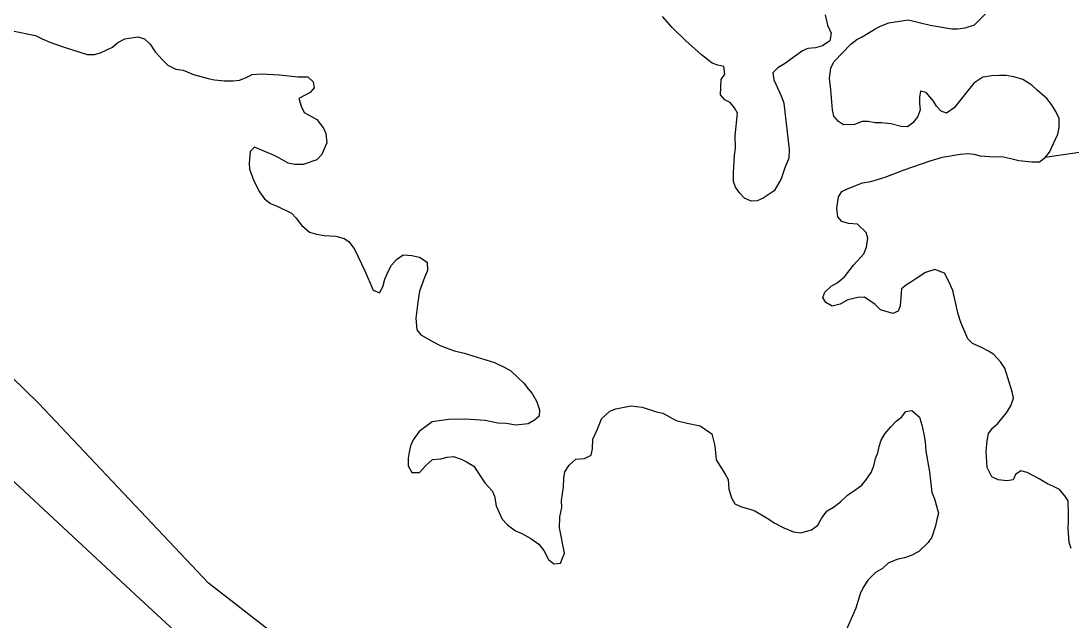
# Model space of a CAD drawing. Extents: x 3161665 to 3199565, y 885729 to 911164.
# Drawn here: x 3174412 to 3174953, y 899568 to 899876 of the extents above; entities that cross this region are included whole.
import ezdxf

# ---------------------------------------------------------------- set-up
doc = ezdxf.new("R2010")
doc.units = 0
for name, color, linetype in [('V-LEVE-TOET', 7, 'Continuous'), ('V-SITE-VEGE', 7, 'Continuous'), ('V-TOPO-SHOR', 7, 'Continuous')]:
    doc.layers.add(name, color=color, linetype=linetype)

msp = doc.modelspace()

# ---------------------------------------------------------------- linework, layer by layer
at = {"layer": 'V-LEVE-TOET'}
msp.add_lwpolyline([(3174300.12, 899739.99), (3174473.57, 899579.07), (3174648.18, 899418.15), (3174811.19, 899275.69), (3174967.28, 899126.51), (3175136.1, 898971.59), (3175288.24, 898832.8), (3175398.45, 898739.92), (3175491.33, 898645.14), (3175590.7, 898542.75), (3175631.02, 898491.08), (3175708.22, 898383.79), (3175684.5, 898356.81)], dxfattribs=at)
at = {"layer": 'V-SITE-VEGE'}
for points in [[(3174826.63, 899879.73), (3174827.8, 899874.41), (3174829.66, 899870.26), (3174828.97, 899866.33), (3174825.28, 899863.78), (3174821.59, 899862.61), (3174817.66, 899862.37), (3174814.89, 899861.21), (3174805.66, 899854.49), (3174802.2, 899852.4), (3174799.66, 899849.85), (3174800.13, 899846.16), (3174803.15, 899839.92), (3174804.31, 899837.15), (3174805.24, 899834.15), (3174808.07, 899810.35), (3174807.84, 899805.96), (3174805.78, 899800.87), (3174803.94, 899795.32), (3174800.26, 899789.08), (3174794.72, 899785.37), (3174791.49, 899783.97), (3174788.48, 899783.73), (3174785.01, 899785.34), (3174782.7, 899787.88), (3174780.38, 899790.88), (3174779.45, 899793.88), (3174779.44, 899798.5), (3174779.88, 899807.29), (3174780.33, 899810.98), (3174780.32, 899817.46), (3174781.45, 899829.02), (3174779.83, 899831.78), (3174777.74, 899834.55), (3174774.96, 899835.93), (3174772.65, 899838.47), (3174773.09, 899846.33), (3174774.93, 899849.11), (3174774.46, 899853.03), (3174771.23, 899853.72), (3174768.45, 899854.87), (3174762.89, 899859.01), (3174759.42, 899862.24), (3174755.02, 899866.16), (3174747.84, 899873.08), (3174742.75, 899878.85)], [(3174935.8, 899840.91), (3174933.02, 899843.45), (3174928.39, 899846.44), (3174923.77, 899847.82), (3174919.84, 899848.5), (3174916.37, 899848.49), (3174912.44, 899848.25), (3174907.82, 899847.55), (3174903.21, 899844.54), (3174893.07, 899831.8), (3174889.14, 899829.02), (3174886.37, 899830.17), (3174884.05, 899832.71), (3174882.43, 899835.25), (3174878.72, 899839.63), (3174875.71, 899840.32), (3174875.26, 899837.31), (3174875.27, 899834.08), (3174875.5, 899830.84), (3174874.36, 899827.37), (3174871.82, 899824.13), (3174869.05, 899822.04), (3174865.82, 899822.27), (3174860.5, 899823.64), (3174855.64, 899824.09), (3174852.41, 899824.09), (3174848.71, 899824.77), (3174845.71, 899824.77), (3174841.78, 899823.14), (3174836, 899823.13), (3174833.46, 899824.74), (3174831.14, 899827.51), (3174830.44, 899830.74), (3174829.49, 899841.14), (3174828.79, 899847.14), (3174829.47, 899852.23), (3174831.07, 899855.47), (3174839.84, 899864.5), (3174842.84, 899867.05), (3174845.61, 899868.44), (3174852.76, 899872.62), (3174855.53, 899874.01), (3174859.46, 899875.64), (3174869.39, 899877.05), (3174880.72, 899874.3), (3174891.82, 899872.47), (3174894.82, 899872.48), (3174898.75, 899872.95), (3174903.6, 899874.58), (3174909.37, 899880.37)], [(3174407.9, 899871.4), (3174419.69, 899869.12), (3174423.16, 899867.27), (3174427.09, 899865.67), (3174434.03, 899863.14), (3174446.29, 899859.24), (3174450.22, 899859.25), (3174453.22, 899860.18), (3174459.45, 899862.97), (3174462.22, 899865.51), (3174465.68, 899867.37), (3174472.38, 899868.31), (3174475.85, 899867.39), (3174478.86, 899864.62), (3174481.41, 899860.7), (3174485.12, 899856.55), (3174487.9, 899853.78), (3174492.06, 899851.71), (3174495.76, 899851.26), (3174501.08, 899848.96), (3174508.71, 899846.9), (3174511.95, 899846.21), (3174517.03, 899845.76), (3174521.66, 899845.77), (3174524.89, 899846.01), (3174527.89, 899847.17), (3174531.36, 899849.03), (3174535.98, 899849.27), (3174545.46, 899848.83), (3174554.93, 899847.69), (3174560.02, 899847.7), (3174562.79, 899845.17), (3174563.26, 899842.17), (3174561.19, 899839.62), (3174555.42, 899836.6), (3174556.58, 899832.68), (3174558.21, 899829.44), (3174564.69, 899825.76), (3174568.16, 899821.38), (3174569.32, 899818.6), (3174569.8, 899813.75), (3174568.41, 899810.75), (3174567.27, 899807.74), (3174564.73, 899804.96), (3174557.57, 899802.63), (3174553.41, 899802.62), (3174549.95, 899803.31), (3174545.09, 899806.07), (3174542.31, 899807.45), (3174532.6, 899811.59), (3174530.29, 899809.27), (3174529.84, 899803.27), (3174530.08, 899800.26), (3174532.17, 899794.26), (3174535.19, 899788.49), (3174537.74, 899785.03), (3174540.75, 899782.49), (3174544.22, 899781.11), (3174551.62, 899777.66), (3174553.94, 899775.13), (3174556.72, 899771.43), (3174560.89, 899767.75), (3174564.59, 899766.83), (3174568.52, 899766.14), (3174574.53, 899765.7), (3174578.69, 899764.55), (3174581.23, 899762.94), (3174584.02, 899759.01), (3174589.36, 899747.93), (3174593.77, 899738.01), (3174597.01, 899736.63), (3174598.62, 899739.63), (3174599.77, 899743.57), (3174601.6, 899747.96), (3174603.22, 899750.74), (3174605.75, 899753.75), (3174609.21, 899756.07)], [(3175011.36, 899816.74), (3174940.03, 899806.26), (3174942.11, 899809.03), (3174946.48, 899818.29), (3174947.16, 899821.76), (3174947.16, 899826.38), (3174945.53, 899829.84), (3174943.21, 899833.53), (3174940.89, 899836.53), (3174935.8, 899840.91)], [(3174576.46, 899534.55), (3174508.95, 899587.09), (3174421.44, 899679.64), (3174328.93, 899769.69)], [(3174609.21, 899756.07), (3174613.6, 899755.85), (3174617.53, 899754.93), (3174621.47, 899752.4), (3174621.71, 899748), (3174620.1, 899744.54), (3174617.57, 899737.37), (3174616.66, 899731.82), (3174615.76, 899723.5), (3174616.23, 899717.49), (3174618.32, 899714.95), (3174624.56, 899711.27), (3174628.27, 899709.43), (3174632.66, 899707.82), (3174635.67, 899706.67), (3174640.52, 899705.53), (3174656.25, 899700.71), (3174661.57, 899698.18), (3174664.58, 899696.33), (3174668.51, 899692.88), (3174671.29, 899690.11), (3174673.61, 899687.11), (3174675.7, 899684.81), (3174678.02, 899680.42), (3174679.41, 899676.26), (3174679.19, 899673.03), (3174676.88, 899670.94), (3174673.65, 899669.08), (3174667.18, 899668.38), (3174662.33, 899669.29), (3174657.93, 899669.51), (3174651.46, 899670.89), (3174641.06, 899671.55), (3174632.51, 899671.31), (3174624.19, 899670.13), (3174617.5, 899665.26), (3174614.28, 899660.86), (3174612.9, 899657.86), (3174612.21, 899654.62), (3174611.76, 899651.38), (3174611.76, 899647.46), (3174613.62, 899643.99), (3174617.55, 899644), (3174620.78, 899647.71), (3174624.24, 899650.72), (3174628.63, 899651.19), (3174631.86, 899651.89), (3174635.09, 899652.36), (3174639.03, 899650.98), (3174641.8, 899649.6), (3174645.51, 899647.3), (3174651.3, 899638.76), (3174655.01, 899634.61), (3174656.17, 899631.84), (3174657.11, 899626.99), (3174660.12, 899620.06), (3174662.91, 899617.06), (3174667.07, 899614.07), (3174670.31, 899612.69), (3174674.94, 899610.16), (3174679.1, 899607.16), (3174681.65, 899603.93), (3174683.98, 899599.32), (3174686.75, 899597.01), (3174690.22, 899597.48), (3174692.29, 899602.57), (3174689.72, 899615.51), (3174689.93, 899621.28), (3174690.85, 899626.14), (3174690.84, 899629.61), (3174691.75, 899636.54), (3174691.97, 899641.16), (3174692.43, 899644.4), (3174694.73, 899647.87), (3174698.19, 899650.88), (3174702.58, 899651.36), (3174706.04, 899652.98), (3174706.73, 899656.22), (3174706.95, 899661.3), (3174709.25, 899666.39), (3174711.31, 899671.71), (3174715.7, 899675.65), (3174718.7, 899676.81), (3174726.55, 899678.45), (3174732.33, 899677.77), (3174739.73, 899675.24), (3174742.97, 899674.56), (3174749.91, 899670.87), (3174755.46, 899669.5), (3174762.16, 899668.13), (3174768.18, 899663.98), (3174769.81, 899657.74), (3174770.52, 899650.58), (3174775.16, 899643.2), (3174776.55, 899640.43), (3174777.03, 899635.57), (3174778.42, 899630.96), (3174780.05, 899627.96), (3174783.52, 899626.35), (3174787.22, 899625.43), (3174790.45, 899624.28)], [(3174790.45, 899624.28), (3174796.7, 899620.6), (3174800.64, 899618.06), (3174805.27, 899615.53), (3174810.35, 899613.46), (3174814.05, 899613.01), (3174819.59, 899614.64), (3174822.83, 899616.96), (3174824.9, 899620.66), (3174827.66, 899624.36), (3174830.89, 899626.22), (3174834.59, 899629), (3174838.04, 899632.47), (3174841.97, 899635.02), (3174845.43, 899637.57), (3174847.5, 899640.12), (3174850.27, 899644.06), (3174851.64, 899647.53), (3174852.56, 899651.23), (3174853.71, 899654.23), (3174854.4, 899657.47), (3174855.54, 899660.71), (3174857.39, 899663.95), (3174860.38, 899667.65), (3174863.15, 899670.43), (3174865.92, 899672.52), (3174868.22, 899675.53), (3174871.23, 899675.99), (3174875.16, 899672.54), (3174876.33, 899668.61), (3174877.49, 899663.76), (3174878.2, 899659.83), (3174878.44, 899654.98), (3174880.31, 899644.36), (3174881.49, 899633.73), (3174882.88, 899630.49), (3174884.98, 899623.1), (3174884.06, 899619.87), (3174883.37, 899616.63), (3174881.54, 899610.85), (3174879.7, 899608.07), (3174874.85, 899603.44), (3174870.93, 899601.35), (3174867.46, 899600.19), (3174863.54, 899599.25), (3174859.15, 899597.39), (3174856.15, 899594.61), (3174852.46, 899592.53), (3174848.54, 899588.59), (3174846.47, 899585.35), (3174844.86, 899582.11), (3174842.33, 899574.25), (3174837.51, 899562.91)]]:
    msp.add_lwpolyline(points, dxfattribs=at)
at = {"layer": 'V-TOPO-SHOR'}
for points in [[(3174805.24, 899834.15), (3174808.07, 899810.35), (3174807.85, 899805.96), (3174805.78, 899800.87), (3174803.94, 899795.32), (3174800.26, 899789.08), (3174794.72, 899785.37), (3174791.49, 899783.97), (3174788.48, 899783.73), (3174785.01, 899785.34), (3174782.7, 899787.88), (3174780.38, 899790.88), (3174779.45, 899793.88), (3174779.44, 899798.5), (3174779.88, 899807.29), (3174780.33, 899810.98), (3174780.32, 899817.46), (3174781.45, 899829.02), (3174779.83, 899831.78), (3174777.74, 899834.55), (3174774.96, 899835.93), (3174772.65, 899838.47), (3174773.09, 899846.33), (3174774.93, 899849.11), (3174774.46, 899853.03), (3174771.23, 899853.72), (3174768.45, 899854.87), (3174762.89, 899859.01), (3174759.42, 899862.24), (3174755.02, 899866.16), (3174747.84, 899873.08), (3174742.75, 899878.85)], [(3174826.63, 899879.73), (3174827.8, 899874.41), (3174829.66, 899870.26), (3174828.97, 899866.33), (3174825.28, 899863.78), (3174821.59, 899862.61), (3174817.66, 899862.37), (3174814.89, 899861.21), (3174805.66, 899854.49), (3174802.2, 899852.4), (3174799.66, 899849.85), (3174800.13, 899846.16), (3174803.15, 899839.92), (3174804.31, 899837.15), (3174805.24, 899834.15)], [(3174842.84, 899867.05), (3174845.61, 899868.44), (3174852.76, 899872.62), (3174855.53, 899874.01), (3174859.46, 899875.64), (3174869.39, 899877.05), (3174880.72, 899874.3), (3174891.82, 899872.47), (3174894.82, 899872.48), (3174898.75, 899872.95), (3174903.6, 899874.58), (3174909.37, 899880.37)], [(3174407.9, 899871.4), (3174419.69, 899869.12), (3174423.16, 899867.27), (3174427.09, 899865.67), (3174434.03, 899863.14), (3174446.29, 899859.24), (3174450.22, 899859.25), (3174453.22, 899860.18), (3174459.45, 899862.97), (3174462.22, 899865.51), (3174465.68, 899867.37), (3174472.38, 899868.31), (3174475.85, 899867.39), (3174478.86, 899864.62), (3174481.41, 899860.7), (3174485.12, 899856.55), (3174487.9, 899853.78), (3174492.06, 899851.71), (3174495.76, 899851.26), (3174501.08, 899848.96), (3174508.71, 899846.9), (3174511.95, 899846.21), (3174517.04, 899845.76), (3174521.66, 899845.77), (3174524.89, 899846.01), (3174527.89, 899847.17), (3174531.36, 899849.03), (3174535.98, 899849.27), (3174545.45, 899848.83), (3174554.93, 899847.69), (3174560.02, 899847.7), (3174562.79, 899845.17), (3174563.26, 899842.16), (3174561.19, 899839.62), (3174555.42, 899836.6), (3174556.58, 899832.68), (3174558.21, 899829.44), (3174564.69, 899825.76), (3174568.16, 899821.38), (3174569.32, 899818.61), (3174569.8, 899813.75), (3174568.42, 899810.75), (3174567.27, 899807.74), (3174564.73, 899804.96), (3174557.57, 899802.63), (3174553.41, 899802.62), (3174549.95, 899803.31), (3174545.09, 899806.07), (3174542.31, 899807.45), (3174532.6, 899811.59), (3174530.29, 899809.27), (3174529.84, 899803.27), (3174530.08, 899800.26), (3174532.17, 899794.26), (3174535.19, 899788.49), (3174537.74, 899785.03), (3174540.75, 899782.49), (3174544.22, 899781.11), (3174551.62, 899777.66), (3174553.94, 899775.13), (3174556.72, 899771.43), (3174560.89, 899767.75), (3174564.59, 899766.83), (3174568.52, 899766.14), (3174574.53, 899765.7), (3174578.69, 899764.55), (3174581.23, 899762.94), (3174584.02, 899759.01), (3174589.36, 899747.93), (3174593.77, 899738.01), (3174597.01, 899736.63), (3174598.62, 899739.63), (3174599.77, 899743.57)], [(3174892.35, 899737.74), (3174890.49, 899742.13), (3174888.17, 899746.75), (3174883.08, 899748.59), (3174878.23, 899746.96), (3174873.85, 899744.17), (3174871.31, 899742.32), (3174868.54, 899740.7), (3174866, 899738.61), (3174865.33, 899729.83), (3174864.18, 899727.05), (3174861.41, 899725.89), (3174855.17, 899727.73), (3174852.39, 899730.49), (3174846.83, 899734.41), (3174843.36, 899734.17), (3174838.28, 899733), (3174834.36, 899730.68), (3174830.2, 899729.75), (3174826.96, 899731.59), (3174825.34, 899734.13), (3174826.49, 899736.9), (3174829.72, 899739.92), (3174832.72, 899741.77), (3174836.64, 899744.79), (3174841.25, 899750.8), (3174846.55, 899756.59), (3174847.93, 899760.06), (3174848.61, 899764.69), (3174847.68, 899767.69), (3174843.28, 899771.84), (3174838.66, 899772.29), (3174835.19, 899773.21), (3174833.1, 899775.74), (3174832.63, 899780.13), (3174833.54, 899785.92), (3174835.15, 899788.69), (3174838.39, 899790.32), (3174845.78, 899793.11), (3174850.16, 899793.81), (3174857.56, 899796.13), (3174867.25, 899799.85), (3174880.65, 899804.51), (3174887.11, 899806.37), (3174896.12, 899808.01), (3174900.05, 899808.25), (3174903.29, 899808.02), (3174906.52, 899807.11), (3174913.69, 899806.66), (3174917.62, 899806.67), (3174922.24, 899805.75), (3174926.4, 899804.61), (3174933.11, 899803.93), (3174937.04, 899803.94), (3174940.03, 899806.26), (3174942.11, 899809.03), (3174946.48, 899818.29), (3174947.16, 899821.76), (3174947.16, 899826.38), (3174945.53, 899829.84), (3174943.21, 899833.53), (3174940.89, 899836.53), (3174935.8, 899840.91), (3174933.02, 899843.45), (3174928.39, 899846.44), (3174923.77, 899847.82), (3174919.84, 899848.5), (3174916.37, 899848.49), (3174912.44, 899848.25), (3174907.82, 899847.55), (3174903.21, 899844.54), (3174893.07, 899831.8), (3174889.14, 899829.02), (3174886.37, 899830.17), (3174884.05, 899832.71), (3174882.43, 899835.25), (3174878.72, 899839.63), (3174875.71, 899840.32), (3174875.26, 899837.31), (3174875.27, 899834.08), (3174875.5, 899830.84), (3174874.36, 899827.37), (3174871.82, 899824.13), (3174869.05, 899822.04), (3174865.82, 899822.27), (3174860.5, 899823.64), (3174855.64, 899824.09), (3174852.41, 899824.09), (3174848.71, 899824.77), (3174845.71, 899824.77), (3174841.78, 899823.14), (3174836, 899823.13), (3174833.46, 899824.74), (3174831.14, 899827.51), (3174830.44, 899830.74), (3174829.49, 899841.14), (3174828.79, 899847.14), (3174829.47, 899852.23), (3174831.08, 899855.47), (3174839.84, 899864.5), (3174842.84, 899867.05)], [(3174599.77, 899743.57), (3174601.6, 899747.96), (3174603.22, 899750.74), (3174605.75, 899753.75), (3174609.21, 899756.07), (3174613.6, 899755.85), (3174617.53, 899754.93), (3174621.47, 899752.4), (3174621.71, 899748), (3174620.1, 899744.54), (3174617.57, 899737.37), (3174616.66, 899731.82), (3174615.76, 899723.5), (3174616.23, 899717.49), (3174618.32, 899714.95), (3174624.56, 899711.27), (3174628.27, 899709.43), (3174632.66, 899707.82), (3174635.67, 899706.67), (3174640.52, 899705.53), (3174656.25, 899700.71), (3174661.57, 899698.18), (3174664.58, 899696.33), (3174668.51, 899692.88), (3174671.29, 899690.11), (3174673.61, 899687.11), (3174675.7, 899684.81), (3174678.02, 899680.42), (3174679.41, 899676.26), (3174679.19, 899673.03), (3174676.88, 899670.94), (3174673.65, 899669.09), (3174667.18, 899668.38), (3174662.33, 899669.29), (3174657.93, 899669.51), (3174651.46, 899670.89), (3174641.06, 899671.55), (3174632.51, 899671.31), (3174624.19, 899670.13), (3174617.5, 899665.26), (3174614.28, 899660.86), (3174612.9, 899657.86), (3174612.21, 899654.62), (3174611.76, 899651.38), (3174611.76, 899647.46), (3174613.62, 899643.99), (3174617.55, 899644), (3174620.78, 899647.71), (3174624.24, 899650.72), (3174628.63, 899651.19), (3174631.86, 899651.89), (3174635.1, 899652.36), (3174639.03, 899650.98), (3174641.8, 899649.6), (3174645.51, 899647.3), (3174651.3, 899638.76), (3174655.01, 899634.61), (3174656.17, 899631.84), (3174657.11, 899626.99), (3174660.12, 899620.06), (3174662.91, 899617.06), (3174667.07, 899614.07), (3174670.31, 899612.69), (3174674.94, 899610.16), (3174679.1, 899607.16), (3174681.65, 899603.93), (3174683.98, 899599.32), (3174686.75, 899597.01), (3174690.22, 899597.48), (3174692.29, 899602.57), (3174689.72, 899615.51), (3174689.93, 899621.28), (3174690.85, 899626.14), (3174690.84, 899629.61), (3174691.75, 899636.54), (3174691.97, 899641.16), (3174692.43, 899644.4), (3174694.73, 899647.87), (3174698.19, 899650.88), (3174702.58, 899651.36), (3174706.04, 899652.98), (3174706.73, 899656.22), (3174706.95, 899661.3), (3174709.25, 899666.39), (3174711.31, 899671.71), (3174715.7, 899675.65), (3174718.7, 899676.81), (3174726.55, 899678.45), (3174732.33, 899677.77), (3174739.73, 899675.24), (3174742.97, 899674.56), (3174749.91, 899670.87), (3174755.46, 899669.5), (3174762.16, 899668.13), (3174768.18, 899663.98), (3174769.81, 899657.74), (3174770.52, 899650.58), (3174775.16, 899643.2), (3174776.55, 899640.43), (3174777.03, 899635.57), (3174778.42, 899630.96)], [(3174953.42, 899605), (3174952.26, 899608), (3174951.78, 899615.39), (3174952.01, 899618.86), (3174952, 899622.56), (3174951.75, 899629.49), (3174950.13, 899632.03), (3174947.35, 899635.26), (3174944.34, 899636.87), (3174941.1, 899638.25), (3174936.94, 899640.78), (3174930.69, 899644), (3174927.45, 899644.92), (3174924.68, 899643.07), (3174923.53, 899640.29), (3174920.3, 899639.82), (3174915.68, 899640.27), (3174912.44, 899641.88), (3174910.12, 899646.73), (3174909.63, 899654.82), (3174910.08, 899660.37), (3174910.77, 899664.07), (3174913.07, 899667.07), (3174915.38, 899669.16), (3174919.99, 899674.72), (3174922.29, 899678.42), (3174923.67, 899682.35), (3174922.97, 899685.58), (3174920.64, 899692.74), (3174919.25, 899697.82), (3174916.93, 899701.05), (3174913.45, 899704.74), (3174910.68, 899706.59), (3174906.74, 899708.66), (3174902.58, 899710.5), (3174900.03, 899712.8), (3174896.55, 899721.35), (3174895.15, 899725.5), (3174892.35, 899737.74)], [(3174778.42, 899630.96), (3174780.05, 899627.96), (3174783.52, 899626.35), (3174787.22, 899625.43), (3174790.45, 899624.28), (3174796.7, 899620.6), (3174800.64, 899618.06), (3174805.27, 899615.53), (3174810.35, 899613.46), (3174814.05, 899613.01), (3174819.6, 899614.64), (3174822.83, 899616.96), (3174824.9, 899620.66), (3174827.66, 899624.36), (3174830.89, 899626.22), (3174834.59, 899629), (3174838.04, 899632.47), (3174841.97, 899635.02), (3174845.43, 899637.57), (3174847.5, 899640.12), (3174850.27, 899644.06), (3174851.64, 899647.53), (3174852.56, 899651.23), (3174853.71, 899654.23), (3174854.4, 899657.47), (3174855.54, 899660.71), (3174857.39, 899663.95), (3174860.38, 899667.65), (3174863.15, 899670.43), (3174865.92, 899672.52), (3174868.22, 899675.53), (3174871.23, 899675.99), (3174875.16, 899672.54), (3174876.33, 899668.61), (3174877.49, 899663.76), (3174878.2, 899659.83), (3174878.44, 899654.98), (3174880.31, 899644.36), (3174881.49, 899633.73), (3174882.88, 899630.49), (3174884.98, 899623.1), (3174884.06, 899619.87), (3174883.37, 899616.63), (3174881.54, 899610.85), (3174879.7, 899608.07), (3174874.85, 899603.44), (3174870.93, 899601.35), (3174867.46, 899600.19), (3174863.54, 899599.25), (3174859.15, 899597.39), (3174856.15, 899594.61), (3174852.46, 899592.53), (3174848.54, 899588.59), (3174846.47, 899585.35), (3174844.86, 899582.11), (3174842.33, 899574.25), (3174837.51, 899562.91)]]:
    msp.add_lwpolyline(points, dxfattribs=at)

doc.saveas('drawing.dxf')
